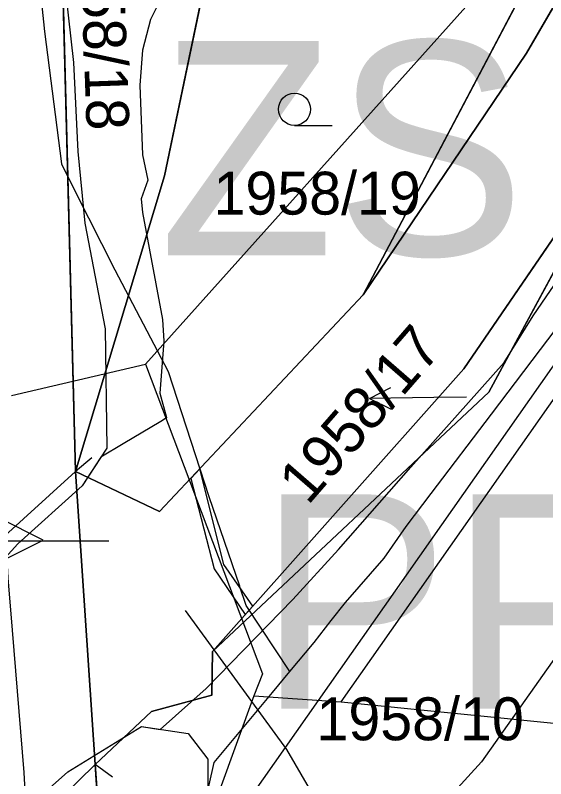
# Model space of a CAD drawing. Extents: x -706130 to -698555, y -971544 to -967260.
# Drawn here: x -704327.24 to -704302.51, y -970113.78 to -970078.18 of the extents above; entities that cross this region are included whole.
import ezdxf

# ---------------------------------------------------------------- set-up
doc = ezdxf.new("R2010")
doc.units = 0
for name, color, linetype in [('Architektonicky cenná stavba drobna krizky S', 7, 'Continuous'), ('BPEJ hranice S', 7, 'Continuous'), ('BPEJ I-II trida ochrany S', 7, 'Continuous'), ('Docházková izochrona - BUS S', 7, 'Continuous'), ('Docházková izochrona - VLAK N', 7, 'Continuous'), ('Implicitní', 7, 'Continuous'), ('Kanalizace_stoka bez rozlišení N', 7, 'Continuous'), ('KN_Hranice_parcel', 7, 'Continuous'), ('KN_Hranice_parcel_vnitrni_kresba', 7, 'Continuous'), ('KN_Parcelni cisla', 7, 'Continuous'), ('KN_Parcelni cisla_sipky', 7, 'Continuous'), ('KN_Polygon parcely', 7, 'Continuous'), ('KN_POZEMKY_11_VODNI_PLOCHA', 7, 'Continuous'), ('KN_POZEMKY_14_OSTATNI PLOCHA', 7, 'Continuous'), ('KN_POZEMKY_5_ZAHRADA', 7, 'Continuous'), ('KN_POZEMKY_7_TTP', 7, 'Continuous'), ('KN_VYUZITI_07_vodni plocha_tok prirozeny', 7, 'Continuous'), ('KN_VYUZITI_16_ostatni plocha_silnice', 7, 'Continuous'), ('KN_VYUZITI_17_ostatni plocha_ostatni komunikace', 7, 'Continuous'), ('KN_VYUZITI_26_ostatni plocha_jina plocha', 7, 'Continuous'), ('KN_Věcná břemena k části', 7, 'Continuous'), ('KN_Značky kultur', 7, 'Continuous'), ('Komunikace III třídy osy S', 7, 'Continuous'), ('Plochy doprava silniční - silnice III třídy S', 7, 'Continuous'), ('Plochy verejnych prostranstvi - komunikace ostatni S', 7, 'Continuous'), ('Plochy vodní a vodnich toku S', 7, 'Continuous'), ('Plochy vodní a vodních toku_linie zatrubněný tok S', 7, 'Continuous'), ('Plochy zeleně sídelní ostatní S', 7, 'Continuous'), ('Plynovody STL S', 7, 'Continuous'), ('Regulační bloky v krajině S', 7, 'Continuous'), ('Regulační bloky v krajině S  TIS', 7, 'Continuous'), ('Regulační bloky zastavěné S', 7, 'Continuous'), ('Regulační kódy zastavěné S', 7, 'Continuous'), ('Trasy cykloturistické N', 7, 'Continuous'), ('Vodovodní řady - rozváděcí S', 7, 'Continuous'), ('Záplavové území stanovene S', 7, 'Continuous'), ('Záplavového území_aktivní zóna S', 7, 'Continuous')]:
    doc.layers.add(name, color=color, linetype=linetype)

# ---------------------------------------------------------------- blocks, each defined once
blk = doc.blocks.new('UNNAMED')
at = {"layer": 'Implicitní'}
for p, q in [((0, -0.5), (0, 0.5)), ((-0.5, 0), (0.5, 0))]:
    blk.add_line(p, q, dxfattribs=at)

msp = doc.modelspace()

# ---------------------------------------------------------------- linework, layer by layer
at = {"layer": 'Architektonicky cenná stavba drobna krizky S'}
msp.add_lwpolyline([(-704331.934, -970096.653), (-704333.934, -970100.653), (-704337.934, -970102.653), (-704333.934, -970104.653), (-704331.934, -970108.653), (-704329.934, -970104.653), (-704325.934, -970102.653), (-704329.934, -970100.653)], close=True, dxfattribs=at)
at = {"layer": 'BPEJ hranice S'}
msp.add_lwpolyline([(-704231.944, -970030.101), (-704236.746, -970033.05), (-704250.684, -970046.683), (-704262.658, -970058.435), (-704267.099, -970062.795), (-704272.175, -970069.016), (-704289.09, -970089.752), (-704292.154, -970094.088), (-704301.02, -970106.64), (-704305.506, -970112.991), (-704308.371, -970116.142), (-704315.893, -970124.421), (-704317.877, -970126.604), (-704320.992, -970130.033), (-704322.312, -970131.353), (-704329.974, -970139.019)], dxfattribs=at)
at = {"layer": 'BPEJ I-II trida ochrany S'}
for p, q in [((-704303.4, -970079.95), (-704300.98, -970075.77)), ((-704318.46, -970076.94), (-704320.28, -970085.67)), ((-704311.02, -970091.22), (-704303.4, -970079.95)), ((-704320.28, -970085.67), (-704324.43, -970099.46)), ((-704320.51, -970101.33), (-704311.02, -970091.22)), ((-704324.43, -970099.46), (-704320.51, -970101.33))]:
    msp.add_line(p, q, dxfattribs=at)
at = {"layer": 'Docházková izochrona - BUS S'}
msp.add_arc((-704361.829, -969946.93), 400, 155.51821, 17.33949, dxfattribs=at)
at = {"layer": 'Docházková izochrona - VLAK N'}
msp.add_circle((-704165.451, -969778.767), 800, dxfattribs=at)
at = {"layer": 'Kanalizace_stoka bez rozlišení N'}
for p, q in [((-704321.171, -970094.457), (-704315.708, -970108.899)), ((-704316.113, -970109.917), (-704312.052, -970110.204)), ((-704312.052, -970110.204), (-704263.944, -970115.005))]:
    msp.add_line(p, q, dxfattribs=at)
for points in [[(-704327.417, -970095.907), (-704321.171, -970094.457), (-704291.304, -970061.119), (-704296.035, -970046.854), (-704306.704, -970026.654), (-704311.283, -970016.989), (-704314.925, -969993.846), (-704307.349, -969966.183), (-704300.189, -969956.423), (-704286.701, -969946.436)], [(-704312.052, -970110.204), (-704285.646, -970072.578), (-704255.613, -970061.083)], [(-704315.708, -970108.899), (-704316.113, -970109.917), (-704324.867, -970134.026), (-704326.632, -970179.784), (-704337.75, -970213.085), (-704365.425, -970272.107), (-704371.374, -970294.506), (-704373.709, -970351.804), (-704376.113, -970385.719), (-704398.194, -970423.758)]]:
    msp.add_lwpolyline(points, dxfattribs=at)
at = {"layer": 'KN_Hranice_parcel'}
for p, q in [((-704325.41, -970062.16), (-704324.43, -970099.46)), ((-704301.86, -970073.82), (-704311.02, -970091.22)), ((-704311.02, -970091.22), (-704320.51, -970101.33)), ((-704320.51, -970101.33), (-704324.43, -970099.46)), ((-704324.43, -970099.46), (-704323.51, -970113.12)), ((-704318.08, -970109.89), (-704318.05, -970107.85)), ((-704320.89, -970110.65), (-704318.08, -970109.89)), ((-704323.51, -970113.12), (-704320.89, -970110.65))]:
    msp.add_line(p, q, dxfattribs=at)
for points in [[(-704300.98, -970075.77), (-704303.4, -970079.95), (-704311.02, -970091.22)], [(-704324.43, -970099.46), (-704320.28, -970085.67), (-704318.46, -970076.94)], [(-704318.05, -970107.85), (-704306.33, -970094.67), (-704298.03, -970082.54)], [(-704298.03, -970082.54), (-704305.17, -970095.76), (-704318.05, -970107.85)], [(-704323.51, -970113.12), (-704321.91, -970137.46), (-704322.8, -970157.83)]]:
    msp.add_lwpolyline(points, dxfattribs=at)
at = {"layer": 'KN_Hranice_parcel_vnitrni_kresba'}
for p, q in [((-704323.663, -970098.817), (-704324.429, -970099.46)), ((-704330.42, -970104.89), (-704324.43, -970099.46)), ((-704329.33, -970118.8), (-704323.51, -970113.12)), ((-704322.701, -970113.708), (-704323.51, -970113.121))]:
    msp.add_line(p, q, dxfattribs=at)
at = {"layer": 'KN_Parcelni cisla_sipky'}
for p, q in [((-704310.731, -970096.062), (-704309.738, -970095.544)), ((-704307.73, -970096.01), (-704310.731, -970096.062)), ((-704310.731, -970096.062), (-704309.72, -970096.546)), ((-704306.21, -970095.99), (-704307.73, -970096.01))]:
    msp.add_line(p, q, dxfattribs=at)
at = {"layer": 'KN_Polygon parcely'}
for points in [[(-704327.21, -970194.48), (-704325.58, -970189.23), (-704324.27, -970184.8), (-704322.52, -970176.47), (-704322.68, -970165.89), (-704322.8, -970157.83), (-704321.91, -970137.46), (-704323.51, -970113.12), (-704324.43, -970099.46), (-704325.41, -970062.16), (-704329.93, -970052.55), (-704336.27, -970039.08), (-704343.12, -970017.7), (-704349.47, -969986.98)], [(-704304.13, -970029.78), (-704293.8, -970048.28), (-704290.66, -970057.13), (-704291.17, -970061.73), (-704295.56, -970068.02), (-704300.98, -970075.77), (-704303.4, -970079.95), (-704311.02, -970091.22), (-704320.51, -970101.33), (-704324.43, -970099.46), (-704323.51, -970113.12), (-704320.89, -970110.65), (-704318.08, -970109.89), (-704318.05, -970107.85), (-704306.33, -970094.67), (-704298.03, -970082.54), (-704288.02, -970065.08), (-704286.95, -970063.22), (-704286.42, -970056.27), (-704289.72, -970046.84), (-704299.25, -970030.39)], [(-704281.24, -970114.41), (-704280.31, -970110.11), (-704284.31, -970109.59), (-704300.53, -970107.66), (-704301.89, -970104.83), (-704301.99, -970099.06), (-704299.28, -970094.67), (-704288.09, -970076.54), (-704284.59, -970073.54), (-704287.5, -970066.36), (-704288.02, -970065.08), (-704298.03, -970082.54), (-704305.17, -970095.76), (-704318.05, -970107.85), (-704318.08, -970109.89), (-704320.89, -970110.65), (-704323.51, -970113.12), (-704321.91, -970137.46)]]:
    msp.add_lwpolyline(points, dxfattribs=at)
for points in [[(-704324.43, -970099.46), (-704320.28, -970085.67), (-704318.46, -970076.94), (-704325.41, -970062.16)], [(-704311.02, -970091.22), (-704303.4, -970079.95), (-704300.98, -970075.77), (-704295.56, -970068.02), (-704300.3, -970068.99), (-704302.9, -970069.53), (-704301.86, -970073.82)], [(-704318.46, -970076.94), (-704320.28, -970085.67), (-704324.43, -970099.46), (-704320.51, -970101.33), (-704311.02, -970091.22), (-704301.86, -970073.82)], [(-704318.05, -970107.85), (-704305.17, -970095.76), (-704298.03, -970082.54), (-704306.33, -970094.67)]]:
    msp.add_lwpolyline(points, close=True, dxfattribs=at)
at = {"layer": 'KN_POZEMKY_11_VODNI_PLOCHA'}
for p, q in [((-704303.4, -970079.95), (-704300.98, -970075.77)), ((-704311.02, -970091.22), (-704303.4, -970079.95)), ((-704298.03, -970082.54), (-704306.33, -970094.67)), ((-704320.51, -970101.33), (-704311.02, -970091.22)), ((-704306.33, -970094.67), (-704318.05, -970107.85)), ((-704323.51, -970113.12), (-704324.43, -970099.46)), ((-704324.43, -970099.46), (-704320.51, -970101.33)), ((-704318.05, -970107.85), (-704318.08, -970109.89)), ((-704318.08, -970109.89), (-704320.89, -970110.65)), ((-704320.89, -970110.65), (-704323.51, -970113.12))]:
    msp.add_line(p, q, dxfattribs=at)
at = {"layer": 'KN_POZEMKY_14_OSTATNI PLOCHA'}
for p, q in [((-704325.41, -970062.16), (-704324.43, -970099.46)), ((-704324.43, -970099.46), (-704325.41, -970062.16)), ((-704318.46, -970076.94), (-704320.28, -970085.67)), ((-704306.33, -970094.67), (-704298.03, -970082.54)), ((-704305.17, -970095.76), (-704298.03, -970082.54)), ((-704298.03, -970082.54), (-704305.17, -970095.76)), ((-704320.28, -970085.67), (-704324.43, -970099.46)), ((-704318.05, -970107.85), (-704306.33, -970094.67)), ((-704318.05, -970107.85), (-704305.17, -970095.76)), ((-704305.17, -970095.76), (-704318.05, -970107.85)), ((-704324.43, -970099.46), (-704323.51, -970113.12)), ((-704318.08, -970109.89), (-704318.05, -970107.85)), ((-704320.89, -970110.65), (-704318.08, -970109.89)), ((-704323.51, -970113.12), (-704320.89, -970110.65)), ((-704323.51, -970113.12), (-704321.91, -970137.46)), ((-704321.91, -970137.46), (-704323.51, -970113.12))]:
    msp.add_line(p, q, dxfattribs=at)
at = {"layer": 'KN_POZEMKY_5_ZAHRADA'}
for p, q in [((-704301.86, -970073.82), (-704311.02, -970091.22)), ((-704320.28, -970085.67), (-704318.46, -970076.94)), ((-704324.43, -970099.46), (-704320.28, -970085.67)), ((-704311.02, -970091.22), (-704320.51, -970101.33)), ((-704320.51, -970101.33), (-704324.43, -970099.46))]:
    msp.add_line(p, q, dxfattribs=at)
at = {"layer": 'KN_POZEMKY_7_TTP'}
for p, q in [((-704311.02, -970091.22), (-704301.86, -970073.82)), ((-704300.98, -970075.77), (-704303.4, -970079.95)), ((-704303.4, -970079.95), (-704311.02, -970091.22))]:
    msp.add_line(p, q, dxfattribs=at)
at = {"layer": 'KN_VYUZITI_07_vodni plocha_tok prirozeny'}
for p, q in [((-704303.4, -970079.95), (-704300.98, -970075.77)), ((-704311.02, -970091.22), (-704303.4, -970079.95)), ((-704298.03, -970082.54), (-704306.33, -970094.67)), ((-704320.51, -970101.33), (-704311.02, -970091.22)), ((-704306.33, -970094.67), (-704318.05, -970107.85)), ((-704323.51, -970113.12), (-704324.43, -970099.46)), ((-704324.43, -970099.46), (-704320.51, -970101.33)), ((-704318.05, -970107.85), (-704318.08, -970109.89)), ((-704318.08, -970109.89), (-704320.89, -970110.65)), ((-704320.89, -970110.65), (-704323.51, -970113.12))]:
    msp.add_line(p, q, dxfattribs=at)
at = {"layer": 'KN_VYUZITI_16_ostatni plocha_silnice'}
for p, q in [((-704325.41, -970062.16), (-704324.43, -970099.46)), ((-704324.43, -970099.46), (-704323.51, -970113.12)), ((-704323.51, -970113.12), (-704321.91, -970137.46))]:
    msp.add_line(p, q, dxfattribs=at)
at = {"layer": 'KN_VYUZITI_17_ostatni plocha_ostatni komunikace'}
for p, q in [((-704324.43, -970099.46), (-704325.41, -970062.16)), ((-704318.46, -970076.94), (-704320.28, -970085.67)), ((-704305.17, -970095.76), (-704298.03, -970082.54)), ((-704320.28, -970085.67), (-704324.43, -970099.46)), ((-704318.05, -970107.85), (-704305.17, -970095.76)), ((-704318.08, -970109.89), (-704318.05, -970107.85)), ((-704320.89, -970110.65), (-704318.08, -970109.89)), ((-704323.51, -970113.12), (-704320.89, -970110.65)), ((-704321.91, -970137.46), (-704323.51, -970113.12))]:
    msp.add_line(p, q, dxfattribs=at)
at = {"layer": 'KN_VYUZITI_26_ostatni plocha_jina plocha'}
for p, q in [((-704306.33, -970094.67), (-704298.03, -970082.54)), ((-704298.03, -970082.54), (-704305.17, -970095.76)), ((-704318.05, -970107.85), (-704306.33, -970094.67)), ((-704305.17, -970095.76), (-704318.05, -970107.85))]:
    msp.add_line(p, q, dxfattribs=at)
at = {"layer": 'KN_Věcná břemena k části'}
msp.add_lwpolyline([(-704318.93, -970100.26), (-704317.97, -970104), (-704316.52, -970106.13), (-704316.17, -970105.74), (-704317.51, -970103.79), (-704318.47, -970100.02), (-704318.64, -970099.34), (-704319.05, -970099.78)], close=True, dxfattribs=at)
at = {"layer": 'KN_Značky kultur'}
msp.add_line((-704314.223, -970083.32), (-704312.473, -970083.32), dxfattribs=at)
msp.add_circle((-704314.223, -970082.57), 0.75, dxfattribs=at)
at = {"layer": 'Komunikace III třídy osy S'}
msp.add_lwpolyline([(-704358.17, -969972.19), (-704350.532, -970007.639), (-704346.746, -970023.633), (-704345.675, -970027.421), (-704344.175, -970031.567), (-704332.987, -970057.742), (-704329.862, -970070.126), (-704328.987, -970079.507), (-704327.589, -970104.421), (-704327.388, -970106.853), (-704326.835, -970113.491), (-704326.607, -970117.788), (-704326.492, -970120.194), (-704325.76, -970138.71), (-704325.76, -970150.17), (-704326.17, -970160.27), (-704326.69, -970167.44), (-704327.9, -970175.3), (-704330.93, -970188.51), (-704335.437, -970204.681)], dxfattribs=at)
at = {"layer": 'Plochy doprava silniční - silnice III třídy S'}
for p, q in [((-704324.43, -970099.46), (-704325.41, -970062.16)), ((-704323.51, -970113.12), (-704324.43, -970099.46)), ((-704321.91, -970137.46), (-704323.51, -970113.12))]:
    msp.add_line(p, q, dxfattribs=at)
at = {"layer": 'Plochy verejnych prostranstvi - komunikace ostatni S'}
for p, q in [((-704298.03, -970082.54), (-704306.33, -970094.67)), ((-704306.33, -970094.67), (-704318.05, -970107.85)), ((-704320.89, -970110.65), (-704323.51, -970113.12)), ((-704323.51, -970113.12), (-704321.91, -970137.46))]:
    msp.add_line(p, q, dxfattribs=at)
msp.add_lwpolyline([(-704318.05, -970107.85), (-704318.08, -970109.89), (-704320.89, -970110.65)], dxfattribs=at)
at = {"layer": 'Plochy vodní a vodnich toku S'}
for p, q in [((-704300.98, -970075.77), (-704303.4, -970079.95)), ((-704303.4, -970079.95), (-704311.02, -970091.22)), ((-704306.33, -970094.67), (-704298.03, -970082.54)), ((-704311.02, -970091.22), (-704320.51, -970101.33)), ((-704318.05, -970107.85), (-704306.33, -970094.67)), ((-704320.51, -970101.33), (-704324.43, -970099.46)), ((-704324.43, -970099.46), (-704323.51, -970113.12)), ((-704318.08, -970109.89), (-704318.05, -970107.85)), ((-704320.89, -970110.65), (-704318.08, -970109.89)), ((-704323.51, -970113.12), (-704320.89, -970110.65))]:
    msp.add_line(p, q, dxfattribs=at)
at = {"layer": 'Plochy vodní a vodních toku_linie zatrubněný tok S'}
msp.add_lwpolyline([(-704322.195, -970231.658), (-704315.577, -970209.662), (-704310.452, -970190.609), (-704310.025, -970177.978), (-704308.103, -970157.425), (-704307.462, -970138.586), (-704307.462, -970124.666), (-704314.585, -970112.421), (-704319.309, -970105.942)], dxfattribs=at)
at = {"layer": 'Plochy zeleně sídelní ostatní S'}
for p, q in [((-704325.41, -970062.16), (-704324.43, -970099.46)), ((-704303.4, -970079.95), (-704300.98, -970075.77)), ((-704311.02, -970091.22), (-704303.4, -970079.95)), ((-704320.51, -970101.33), (-704311.02, -970091.22)), ((-704324.43, -970099.46), (-704320.51, -970101.33))]:
    msp.add_line(p, q, dxfattribs=at)
at = {"layer": 'Plynovody STL S'}
for points in [[(-704350.37, -969995.62), (-704346.39, -970013.39), (-704344.44, -970023), (-704344.041, -970024.151), (-704343.54, -970026.2), (-704339.47, -970037.33), (-704332.5, -970052.57), (-704327.76, -970063.38), (-704327.19, -970066.36), (-704325.87, -970078.94), (-704325.09, -970085.11), (-704324.44, -970086.407), (-704322.6, -970090.06), (-704320.12, -970094.79), (-704318.22, -970100.63)], [(-704314.438, -970108.783), (-704313.31, -970107.43), (-704312.508, -970106.41), (-704311.84, -970105.56), (-704310.04, -970103.5), (-704309.02, -970102.03), (-704307.852, -970100.49), (-704305.038, -970096.781), (-704298.62, -970088.32), (-704286.67, -970071.24), (-704265.56, -970062.52), (-704258.896, -970058.945), (-704258.7, -970058.84)], [(-704318.22, -970100.63), (-704316.787, -970104.79)], [(-704330.25, -970199.36), (-704327.768, -970189.289), (-704323.56, -970172.21), (-704322.93, -970166.07), (-704322.64, -970159.99), (-704322.69, -970158.99), (-704322.12, -970139.48), (-704321.73, -970131.44), (-704320.68, -970125.18), (-704317.97, -970113.02), (-704315.249, -970109.756), (-704314.438, -970108.783), (-704316.47, -970105.71), (-704316.787, -970104.79)]]:
    msp.add_lwpolyline(points, dxfattribs=at)
at = {"layer": 'Regulační bloky v krajině S'}
for p, q in [((-704300.98, -970075.77), (-704303.4, -970079.95)), ((-704303.4, -970079.95), (-704311.02, -970091.22)), ((-704306.33, -970094.67), (-704298.03, -970082.54)), ((-704311.02, -970091.22), (-704320.51, -970101.33)), ((-704318.05, -970107.85), (-704306.33, -970094.67)), ((-704320.51, -970101.33), (-704324.43, -970099.46)), ((-704324.43, -970099.46), (-704323.51, -970113.12)), ((-704318.08, -970109.89), (-704318.05, -970107.85)), ((-704320.89, -970110.65), (-704318.08, -970109.89)), ((-704323.51, -970113.12), (-704320.89, -970110.65))]:
    msp.add_line(p, q, dxfattribs=at)
at = {"layer": 'Regulační bloky v krajině S  TIS'}
for p, q in [((-704300.98, -970075.77), (-704303.4, -970079.95)), ((-704303.4, -970079.95), (-704311.02, -970091.22)), ((-704306.33, -970094.67), (-704298.03, -970082.54)), ((-704311.02, -970091.22), (-704320.51, -970101.33)), ((-704318.05, -970107.85), (-704306.33, -970094.67)), ((-704320.51, -970101.33), (-704324.43, -970099.46)), ((-704324.43, -970099.46), (-704323.51, -970113.12)), ((-704318.08, -970109.89), (-704318.05, -970107.85)), ((-704320.89, -970110.65), (-704318.08, -970109.89)), ((-704323.51, -970113.12), (-704320.89, -970110.65))]:
    msp.add_line(p, q, dxfattribs=at)
at = {"layer": 'Regulační bloky zastavěné S'}
for p, q in [((-704324.43, -970099.46), (-704325.41, -970062.16)), ((-704325.41, -970062.16), (-704324.43, -970099.46)), ((-704303.4, -970079.95), (-704300.98, -970075.77)), ((-704311.02, -970091.22), (-704303.4, -970079.95)), ((-704298.03, -970082.54), (-704306.33, -970094.67)), ((-704320.51, -970101.33), (-704311.02, -970091.22)), ((-704306.33, -970094.67), (-704318.05, -970107.85)), ((-704323.51, -970113.12), (-704324.43, -970099.46)), ((-704324.43, -970099.46), (-704320.51, -970101.33)), ((-704320.89, -970110.65), (-704323.51, -970113.12)), ((-704321.91, -970137.46), (-704323.51, -970113.12)), ((-704323.51, -970113.12), (-704321.91, -970137.46))]:
    msp.add_line(p, q, dxfattribs=at)
msp.add_lwpolyline([(-704318.05, -970107.85), (-704318.08, -970109.89), (-704320.89, -970110.65)], dxfattribs=at)
at = {"layer": 'Trasy cykloturistické N'}
msp.add_lwpolyline([(-704328.2, -970197.68), (-704324.27, -970184.8), (-704322.52, -970176.47), (-704322.68, -970165.89), (-704322.8, -970157.83), (-704321.91, -970137.46), (-704323.51, -970113.12), (-704324.43, -970099.46), (-704325.41, -970062.16), (-704336.27, -970039.08), (-704343.12, -970017.7), (-704349.47, -969986.98)], dxfattribs=at)
at = {"layer": 'Vodovodní řady - rozváděcí S'}
msp.add_lwpolyline([(-704256.579, -970059.982), (-704257.004, -970060.15), (-704286.122, -970071.663), (-704321.94, -970122.71)], dxfattribs=at)
at = {"layer": 'Záplavové území stanovene S'}
for points in [[(-704328.721, -970061.125), (-704326.375, -970064.064), (-704325.854, -970070.354), (-704325.148, -970074.852), (-704324.533, -970080.383), (-704324.33, -970084.541), (-704324.001, -970087.875), (-704323.052, -970092.802), (-704322.976, -970098.375), (-704324.125, -970100.125), (-704327.125, -970102.827), (-704329.672, -970105.625)], [(-704327.875, -970116.221), (-704324.792, -970113.458), (-704321.35, -970111.35), (-704319.177, -970111.677), (-704318.267, -970112.875), (-704318.264, -970114.992)]]:
    msp.add_lwpolyline(points, dxfattribs=at)
at = {"layer": 'Záplavového území_aktivní zóna S'}
for points in [[(-704320.312, -970077.125), (-704320.938, -970078.375), (-704321.312, -970079.812), (-704321.438, -970081.438), (-704321.312, -970084.688), (-704321.062, -970085.875), (-704321.375, -970086.75), (-704321.312, -970087.375), (-704320.375, -970092.375), (-704320.312, -970093.375), (-704320.5, -970095.812), (-704320.188, -970096.938), (-704320.194, -970096.951), (-704320.451, -970097.125), (-704322.211, -970098.175), (-704323.248, -970098.79), (-704324.125, -970100.125), (-704327.125, -970102.827), (-704329.672, -970105.625)], [(-704327.875, -970116.221), (-704324.792, -970113.458), (-704321.35, -970111.35), (-704320.482, -970111.481), (-704318.344, -970109.58), (-704314.298, -970105.43), (-704312.171, -970103.096), (-704308.799, -970099.257), (-704304.442, -970094.381), (-704303.093, -970092.203), (-704299.722, -970087.275), (-704296.972, -970083.073), (-704294.534, -970079.183), (-704293.25, -970077)]]:
    msp.add_lwpolyline(points, dxfattribs=at)

# ---------------------------------------------------------------- block references
at = {"layer": 'Architektonicky cenná stavba drobna krizky S', "xscale": 18.11164, "yscale": 18.11164}
msp.add_blockref('UNNAMED', (-704331.93, -970102.684), dxfattribs=at)

# ---------------------------------------------------------------- texts
at = {"layer": 'KN_Parcelni cisla'}
for s, rotation, p in [('1958/18', 272, (-704324.249, -970073.919)), ('1958/17', 49, (-704313.597, -970101.07))]:
    msp.add_text(s, height=2, rotation=rotation, dxfattribs=at).set_placement(p)
for s, p in [('1958/19', (-704318, -970087.48)), ('1958/10', (-704313.2, -970111.99))]:
    msp.add_text(s, height=2, dxfattribs=at).set_placement(p)
at = {"layer": 'Regulační kódy zastavěné S'}
for s, p in [('ZS', (-704320.542, -970089.382)), ('PP', (-704315.927, -970110.521))]:
    msp.add_text(s, height=10, dxfattribs=at).set_placement(p)

doc.saveas('drawing.dxf')
